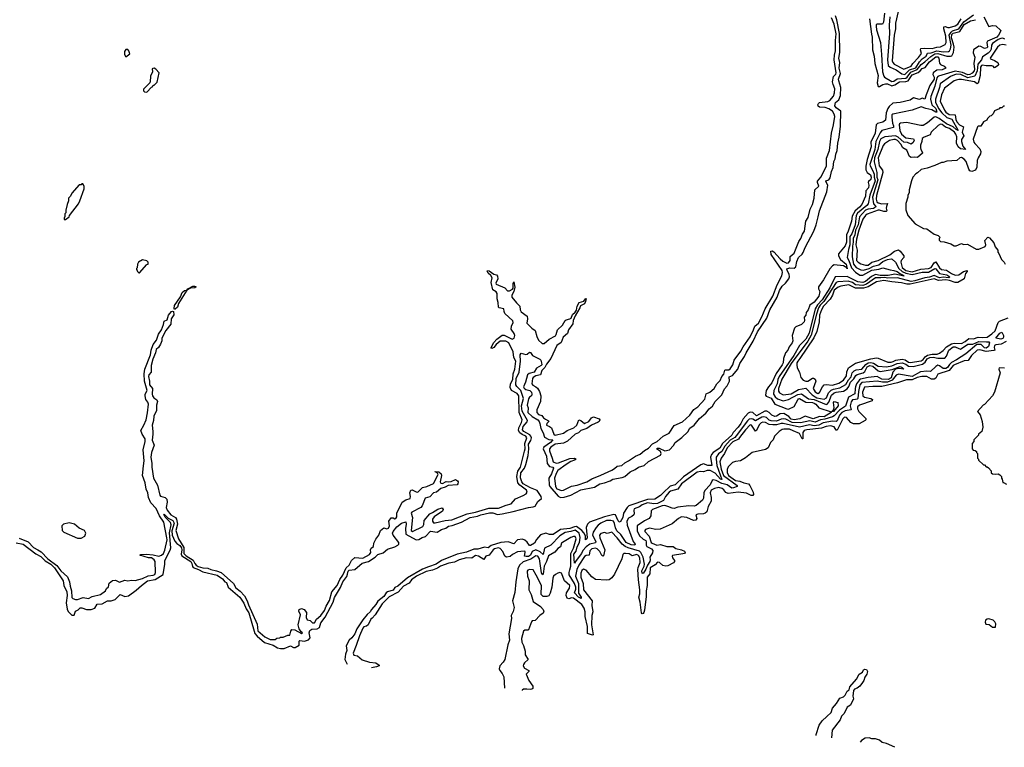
# Model space of a CAD drawing. Extents: x 1933546 to 2138868, y 524910 to 667279.
# Tile 378 of 466: x 2085405 to 2096162, y 547526 to 555474. Entities that reach past the tile are written whole.
import ezdxf

# ---------------------------------------------------------------- set-up
doc = ezdxf.new("R2010")
doc.units = 0

msp = doc.modelspace()

# ---------------------------------------------------------------- linework, layer by layer
at = {"layer": '0CON10XD'}
for points in [[(2086305, 549093), (2086363, 549125), (2086405, 549128), (2086448, 549142), (2086504, 549196), (2086555, 549175), (2086595, 549181), (2086679, 549241), (2086734, 549295), (2086803, 549345), (2086885, 549361), (2086972, 549415), (2086991, 549525), (2086992, 549565), (2087049, 549681), (2087055, 549705), (2087042, 549868), (2087061, 549955), (2087051, 549981), (2086995, 550039), (2086981, 550069), (2086985, 550072), (2087028, 550028), (2087077, 550005), (2087091, 549975), (2087068, 549892), (2087070, 549845), (2087099, 549779), (2087122, 549752), (2087155, 549730), (2087172, 549705), (2087177, 549685), (2087170, 549635), (2087176, 549616), (2087274, 549555), (2087286, 549535), (2087292, 549502), (2087301, 549491), (2087360, 549470), (2087405, 549442), (2087563, 549405), (2087621, 549365), (2087645, 549335), (2087663, 549325), (2087683, 549275), (2087810, 549165), (2087855, 549100), (2087879, 549039), (2087907, 548995), (2087965, 548795), (2087975, 548768), (2087999, 548739), (2088081, 548671), (2088175, 548641), (2088222, 548612), (2088255, 548604), (2088295, 548607), (2088365, 548634), (2088398, 548618), (2088415, 548618), (2088457, 548643), (2088460, 548685), (2088465, 548693), (2088515, 548684), (2088561, 548699), (2088577, 548723), (2088569, 548775), (2088575, 548801), (2088595, 548815), (2088655, 548820), (2088681, 548835), (2088695, 548885), (2088742, 548948), (2088829, 549111), (2088845, 549162), (2088909, 549271), (2088936, 549335), (2088979, 549391), (2088987, 549417), (2088995, 549449), (2089005, 549462), (2089065, 549469), (2089145, 549539), (2089215, 549555), (2089289, 549605), (2089318, 549632), (2089375, 549649), (2089425, 549689), (2089505, 549715), (2089538, 549735), (2089547, 549745), (2089547, 549765), (2089484, 549844), (2089477, 549865), (2089486, 549885), (2089527, 549935), (2089575, 549973), (2089625, 549990), (2089629, 549965), (2089621, 549915), (2089625, 549855), (2089735, 549793), (2089765, 549796), (2089802, 549818), (2089840, 549830), (2089895, 549886), (2089965, 549876), (2090015, 549906), (2090060, 549920), (2090089, 549941), (2090130, 549950), (2090233, 549987), (2090326, 550035), (2090408, 550052), (2090445, 550066), (2090538, 550088), (2090575, 550087), (2090625, 550071), (2090675, 550077), (2090798, 550102), (2090963, 550147), (2091015, 550153), (2091035, 550162), (2091067, 550213), (2091106, 550244), (2091101, 550265), (2091060, 550330), (2090985, 550360), (2090907, 550405), (2090890, 550425), (2090875, 550470), (2090881, 550525), (2090920, 550575), (2090935, 550615), (2090961, 550715), (2090968, 550788), (2090965, 550836), (2090991, 550879), (2090998, 550905), (2090991, 550925), (2090978, 550938), (2090914, 550975), (2090900, 550995), (2090905, 551030), (2090948, 551082), (2090952, 551095), (2090895, 551199), (2090889, 551255), (2090908, 551335), (2090879, 551425), (2090835, 551468), (2090827, 551485), (2090831, 551555), (2090861, 551625), (2090876, 551745), (2090874, 551815), (2090885, 551832), (2090935, 551816), (2090950, 551820), (2090975, 551843), (2090985, 551840), (2091006, 551806), (2091088, 551765), (2091097, 551755), (2091105, 551725), (2091108, 551705), (2091102, 551695), (2091051, 551669), (2091025, 551625), (2090971, 551609), (2090954, 551596), (2090933, 551515), (2090908, 551465), (2090915, 551451), (2090935, 551436), (2090977, 551425), (2090995, 551404), (2091002, 551385), (2090995, 551367), (2090975, 551351), (2090965, 551333), (2090948, 551265), (2090960, 551235), (2090958, 551185), (2091005, 551141), (2091065, 551103), (2091080, 551085), (2091089, 551065), (2091097, 551007), (2091125, 550960), (2091137, 550915), (2091185, 550887), (2091231, 550885), (2091205, 550854), (2091130, 550805), (2091123, 550785), (2091160, 550705), (2091169, 550625), (2091193, 550593), (2091229, 550585), (2091236, 550576), (2091217, 550513), (2091186, 550465), (2091190, 550395), (2091197, 550375), (2091289, 550269), (2091315, 550256), (2091352, 550258), (2091425, 550282), (2091535, 550337), (2091685, 550368), (2091743, 550405), (2091795, 550414), (2091855, 550438), (2091885, 550457), (2091989, 550475), (2092015, 550485), (2092075, 550537), (2092131, 550559), (2092165, 550585), (2092229, 550605), (2092275, 550647), (2092405, 550718), (2092415, 550735), (2092407, 550757), (2092362, 550785), (2092372, 550795), (2092393, 550793), (2092453, 550763), (2092505, 550777), (2092547, 550823), (2092566, 550854), (2092641, 550909), (2092705, 550974), (2092727, 551013), (2092774, 551045), (2092831, 551119), (2092902, 551175), (2092938, 551225), (2092975, 551253), (2093002, 551305), (2093075, 551376), (2093107, 551443), (2093135, 551475), (2093159, 551525), (2093158, 551572), (2093192, 551588), (2093251, 551655), (2093272, 551718), (2093325, 551795), (2093341, 551835), (2093418, 551962), (2093467, 552065), (2093568, 552215), (2093601, 552305), (2093680, 552445), (2093705, 552515), (2093735, 552562), (2093771, 552595), (2093809, 552645), (2093815, 552665), (2093812, 552695), (2093789, 552735), (2093788, 552752), (2093818, 552762), (2093865, 552761), (2093885, 552775), (2093896, 552834), (2093914, 552875), (2093955, 552914), (2093965, 552930), (2093986, 552984), (2094080, 553165), (2094107, 553233), (2094129, 553321), (2094143, 553385), (2094223, 553593), (2094234, 553665), (2094212, 553705), (2094212, 553715), (2094245, 553726), (2094261, 553745), (2094275, 553815), (2094292, 553858), (2094300, 553925), (2094314, 553956), (2094320, 554005), (2094335, 554045), (2094343, 554125), (2094359, 554191), (2094372, 554312), (2094375, 554475), (2094325, 554511), (2094312, 554535), (2094319, 554571), (2094353, 554597), (2094371, 554645), (2094377, 554735), (2094356, 554805), (2094352, 554825), (2094372, 554885), (2094359, 554945), (2094364, 555005), (2094355, 555055), (2094365, 555115), (2094360, 555325), (2094333, 555473), (2094318, 555515)], [(2094854, 555545), (2094842, 555448), (2094833, 555427), (2094775, 555426), (2094763, 555417), (2094761, 555405), (2094766, 555364), (2094810, 555225), (2094822, 555095), (2094832, 554905), (2094845, 554856), (2094855, 554845), (2094935, 554800), (2094955, 554804), (2094991, 554829), (2095085, 554836), (2095102, 554848), (2095140, 554900), (2095211, 554929), (2095255, 554985), (2095295, 555013), (2095358, 555072), (2095405, 555100), (2095435, 555104), (2095536, 555076), (2095575, 555075), (2095590, 555080), (2095609, 555115), (2095613, 555175), (2095609, 555205), (2095585, 555275), (2095589, 555311), (2095605, 555327), (2095675, 555346), (2095725, 555421), (2095793, 555463), (2095846, 555474)], [(2094912, 555505), (2094904, 555416), (2094909, 555325), (2094887, 555035), (2094895, 554974), (2094914, 554954), (2094982, 554925), (2095042, 554882), (2095075, 554877), (2095125, 554925), (2095195, 554949), (2095235, 555015), (2095265, 555045), (2095308, 555075), (2095325, 555108), (2095365, 555112), (2095425, 555135), (2095497, 555123), (2095553, 555127), (2095565, 555134), (2095576, 555155), (2095580, 555195), (2095560, 555305), (2095581, 555339), (2095598, 555352), (2095665, 555376), (2095721, 555449), (2095825, 555527)], [(2095001, 555565), (2094975, 555435), (2094972, 555375), (2094958, 555305), (2094938, 555025), (2094945, 555005), (2094960, 554990), (2095065, 554933), (2095145, 554966), (2095164, 554996), (2095225, 555061), (2095258, 555105), (2095247, 555145), (2095252, 555158), (2095286, 555164), (2095375, 555160), (2095425, 555175), (2095465, 555176), (2095518, 555202), (2095526, 555225), (2095524, 555295), (2095503, 555375), (2095503, 555397), (2095515, 555400), (2095545, 555388), (2095565, 555388), (2095625, 555408), (2095655, 555425), (2095690, 555485)], [(2094690, 555485), (2094710, 555315), (2094719, 555285), (2094722, 555145), (2094741, 555075), (2094749, 554995), (2094784, 554865), (2094774, 554785), (2094785, 554745), (2094800, 554745), (2094834, 554766), (2094866, 554774), (2094885, 554772), (2094935, 554750), (2094968, 554762), (2095017, 554795), (2095085, 554800), (2095112, 554808), (2095155, 554873), (2095221, 554899), (2095244, 554916), (2095265, 554941), (2095297, 554953), (2095344, 555015), (2095415, 555068), (2095435, 555068), (2095447, 555055), (2095455, 554998), (2095464, 554984), (2095505, 554968), (2095524, 554945), (2095482, 554925), (2095425, 554923), (2095386, 554894), (2095382, 554875), (2095395, 554845), (2095395, 554825), (2095348, 554755), (2095307, 554655), (2095295, 554606), (2095265, 554618), (2095236, 554604), (2095171, 554619), (2095135, 554595), (2095025, 554571), (2094945, 554562), (2094905, 554527), (2094891, 554505), (2094873, 554455), (2094864, 554375), (2094835, 554356), (2094778, 554342), (2094764, 554326), (2094752, 554235), (2094705, 554135), (2094706, 554085), (2094665, 553947), (2094649, 553875), (2094649, 553835), (2094664, 553804), (2094701, 553781), (2094708, 553755), (2094703, 553727), (2094678, 553705), (2094674, 553695), (2094681, 553665), (2094677, 553637), (2094649, 553605), (2094646, 553545), (2094606, 553455), (2094580, 553425), (2094533, 553387), (2094501, 553329), (2094492, 553275), (2094457, 553165), (2094438, 553125), (2094437, 553045), (2094425, 553005), (2094350, 552915), (2094351, 552895), (2094373, 552855), (2094435, 552802), (2094446, 552754), (2094442, 552762), (2094405, 552785), (2094305, 552797), (2094285, 552786), (2094255, 552751), (2094187, 552633), (2094134, 552555), (2094133, 552535), (2094146, 552505), (2094135, 552455), (2094085, 552387), (2094038, 552355), (2094018, 552305), (2093998, 552275), (2093994, 552246), (2093977, 552225), (2093980, 552190), (2093975, 552175), (2093945, 552144), (2093885, 552119), (2093869, 552105), (2093846, 552025), (2093852, 551965), (2093846, 551945), (2093811, 551899), (2093797, 551863), (2093772, 551835), (2093751, 551775), (2093745, 551725), (2093735, 551705), (2093670, 551610), (2093623, 551507), (2093586, 551464), (2093562, 551425), (2093555, 551373), (2093562, 551362), (2093615, 551339), (2093655, 551275), (2093788, 551222), (2093805, 551221), (2093865, 551248), (2093905, 551323), (2093915, 551334), (2093925, 551335), (2093995, 551295), (2094065, 551293), (2094085, 551287), (2094104, 551275), (2094135, 551235), (2094272, 551192), (2094271, 551185), (2094195, 551136), (2094145, 551140), (2094075, 551114), (2093985, 551143), (2093927, 551115), (2093865, 551103), (2093835, 551112), (2093808, 551138), (2093755, 551171), (2093715, 551170), (2093675, 551142), (2093655, 551138), (2093623, 551153), (2093593, 551183), (2093568, 551198), (2093545, 551198), (2093455, 551147), (2093415, 551184), (2093385, 551186), (2093365, 551177), (2093310, 551115), (2093285, 551062), (2093255, 551022), (2093199, 550965), (2093185, 550935), (2093085, 550845), (2093056, 550794), (2092982, 550748), (2092962, 550725), (2092951, 550695), (2092967, 550603), (2092925, 550603), (2092875, 550623), (2092845, 550613), (2092659, 550481), (2092565, 550392), (2092512, 550378), (2092435, 550305), (2092405, 550275), (2092345, 550235), (2092263, 550233), (2092060, 550165), (2092041, 550145), (2092003, 550085), (2091995, 550035), (2091965, 549987), (2091955, 549988), (2091945, 550000), (2091916, 550065), (2091895, 550069), (2091796, 550044), (2091632, 549985), (2091608, 549965), (2091593, 549927), (2091606, 549815), (2091602, 549805), (2091585, 549794), (2091588, 549835), (2091570, 549870), (2091546, 549896), (2091487, 549937), (2091465, 549936), (2091415, 549916), (2091315, 549904), (2091235, 549852), (2091195, 549852), (2091155, 549864), (2091095, 549847), (2091051, 549795), (2091031, 549755), (2090985, 549732), (2090975, 549732), (2090948, 549768), (2090925, 549788), (2090899, 549799), (2090845, 549791), (2090805, 549749), (2090741, 549771), (2090661, 549765), (2090555, 549731), (2090525, 549705), (2090485, 549711), (2090410, 549690), (2090365, 549690), (2090285, 549656), (2090186, 549635), (2090014, 549566), (2089955, 549525), (2089872, 549498), (2089805, 549473), (2089641, 549379), (2089535, 549287), (2089505, 549272), (2089485, 549242), (2089425, 549224), (2089408, 549212), (2089382, 549175), (2089319, 549121), (2089295, 549085), (2089247, 549033), (2089235, 549005), (2089203, 548977), (2089153, 548917), (2089088, 548822), (2089065, 548766), (2089035, 548723), (2089005, 548695), (2088972, 548635), (2088980, 548585), (2088963, 548545), (2088959, 548485), (2088984, 548435)], [(2095937, 555507), (2095995, 555398), (2096035, 555410), (2096068, 555408), (2096124, 555355), (2096121, 555345), (2096098, 555305), (2096079, 555285), (2095979, 555241), (2095971, 555225), (2095979, 555175), (2095972, 555165), (2095945, 555160), (2095905, 555182), (2095885, 555185), (2095826, 555144), (2095823, 555113), (2095839, 555065), (2095829, 554995), (2095837, 554935), (2095832, 554915), (2095810, 554890), (2095785, 554874), (2095765, 554871), (2095705, 554899), (2095625, 554911), (2095445, 554859), (2095435, 554855), (2095425, 554838), (2095403, 554747), (2095359, 554635), (2095357, 554605), (2095371, 554545), (2095413, 554505), (2095427, 554463), (2095415, 554464), (2095369, 554489), (2095305, 554503), (2095255, 554524), (2095155, 554486), (2094945, 554443), (2094934, 554436), (2094932, 554408), (2094942, 554345), (2094953, 554315), (2094951, 554295), (2094825, 554264), (2094805, 554237), (2094760, 554145), (2094748, 554055), (2094694, 553894), (2094697, 553877), (2094727, 553825), (2094739, 553785), (2094740, 553755), (2094750, 553715), (2094692, 553558), (2094676, 553464), (2094661, 553445), (2094559, 553361), (2094544, 553335), (2094533, 553235), (2094496, 553135), (2094473, 553105), (2094476, 553016), (2094460, 552965), (2094447, 552875), (2094465, 552843), (2094493, 552763), (2094535, 552717), (2094585, 552683), (2094615, 552683), (2094715, 552738), (2094791, 552749), (2094834, 552764), (2094915, 552740), (2094954, 552735), (2094990, 552725), (2095020, 552700), (2095057, 552685), (2095067, 552673), (2094965, 552694), (2094895, 552679), (2094805, 552681), (2094755, 552689), (2094711, 552669), (2094645, 552613), (2094615, 552603), (2094561, 552611), (2094445, 552670), (2094315, 552664), (2094255, 552545), (2094172, 552415), (2094121, 552359), (2094096, 552315), (2094030, 552050), (2093995, 551985), (2093924, 551916), (2093862, 551805), (2093702, 551575), (2093689, 551545), (2093680, 551495), (2093643, 551425), (2093641, 551385), (2093660, 551355), (2093685, 551331), (2093745, 551310), (2093805, 551324), (2093905, 551381), (2093945, 551387), (2094024, 551334), (2094085, 551324), (2094215, 551270), (2094228, 551275), (2094244, 551296), (2094275, 551374), (2094305, 551399), (2094325, 551405), (2094405, 551417), (2094445, 551442), (2094463, 551467), (2094481, 551515), (2094518, 551552), (2094542, 551588), (2094555, 551598), (2094622, 551618), (2094637, 551633), (2094665, 551682), (2094695, 551696), (2094725, 551688), (2094785, 551640), (2094805, 551633), (2094938, 551652), (2095025, 551685), (2095045, 551675), (2095065, 551655), (2095015, 551664), (2094972, 551658), (2094974, 551655), (2094946, 551624), (2094925, 551563), (2094895, 551543), (2094825, 551549), (2094775, 551576), (2094675, 551566), (2094591, 551549), (2094579, 551541), (2094549, 551495), (2094535, 551465), (2094534, 551445), (2094531, 551389), (2094460, 551350), (2094427, 551253), (2094360, 551210), (2094305, 551148), (2094284, 551136), (2094201, 551109), (2094155, 551105), (2094095, 551077), (2094038, 551092), (2093935, 551070), (2093845, 551076), (2093775, 551111), (2093755, 551115), (2093725, 551111), (2093675, 551089), (2093615, 551092), (2093595, 551101), (2093565, 551128), (2093535, 551137), (2093515, 551133), (2093445, 551092), (2093415, 551111), (2093395, 551115), (2093375, 551109), (2093356, 551094), (2093233, 550927), (2093219, 550911), (2093168, 550882), (2093108, 550815), (2093075, 550756), (2093039, 550731), (2093016, 550694), (2093013, 550675), (2093022, 550605), (2093077, 550453), (2093062, 550455), (2093005, 550520), (2092949, 550549), (2092915, 550550), (2092875, 550536), (2092845, 550540), (2092805, 550533), (2092637, 550405), (2092594, 550346), (2092516, 550325), (2092499, 550315), (2092460, 550265), (2092438, 550222), (2092375, 550191), (2092335, 550187), (2092265, 550195), (2092205, 550175), (2092175, 550153), (2092120, 550130), (2092115, 550115), (2092118, 550075), (2092113, 550065), (2092093, 550047), (2092055, 550031), (2092038, 549995), (2092042, 549952), (2092109, 549775), (2092128, 549745), (2092125, 549735), (2092085, 549737), (2092031, 549765), (2091971, 549851), (2091930, 549890), (2091913, 549925), (2091905, 549972), (2091891, 549995), (2091865, 550005), (2091815, 550002), (2091755, 549976), (2091725, 549952), (2091702, 549928), (2091669, 549875), (2091665, 549845), (2091698, 549775), (2091695, 549759), (2091635, 549747), (2091593, 549715), (2091557, 549675), (2091542, 549645), (2091485, 549568), (2091465, 549538), (2091460, 549635), (2091483, 549667), (2091495, 549715), (2091521, 549765), (2091529, 549819), (2091519, 549865), (2091475, 549898), (2091428, 549882), (2091365, 549871), (2091305, 549835), (2091207, 549735), (2091140, 549700), (2091125, 549634), (2091091, 549661), (2091045, 549683), (2091004, 549666), (2090984, 549625), (2090965, 549612), (2090939, 549609), (2090922, 549615), (2090928, 549655), (2090926, 549665), (2090915, 549669), (2090845, 549662), (2090789, 549631), (2090765, 549611), (2090725, 549605), (2090704, 549615), (2090683, 549665), (2090655, 549699), (2090635, 549705), (2090593, 549695), (2090579, 549685), (2090535, 549626), (2090496, 549614), (2090475, 549579), (2090418, 549615), (2090385, 549622), (2090345, 549592), (2090285, 549595), (2090205, 549574), (2090155, 549550), (2090095, 549539), (2090001, 549505), (2089968, 549482), (2089915, 549460), (2089845, 549446), (2089741, 549395), (2089687, 549355), (2089659, 549321), (2089599, 549285), (2089540, 549220), (2089440, 549170), (2089365, 549093), (2089288, 548972), (2089255, 548938), (2089242, 548925), (2089213, 548865), (2089195, 548851), (2089165, 548841), (2089154, 548826), (2089117, 548745), (2089082, 548638), (2089047, 548555), (2089055, 548533), (2089095, 548525), (2089145, 548482), (2089225, 548455), (2089295, 548450), (2089331, 548425), (2089332, 548415), (2089305, 548404), (2089247, 548395)], [(2092055, 550655), (2092134, 550705), (2092185, 550728), (2092231, 550769), (2092275, 550794), (2092319, 550841), (2092369, 550865), (2092435, 550925), (2092501, 550959), (2092555, 551040), (2092645, 551080), (2092728, 551155), (2092770, 551215), (2092814, 551246), (2092891, 551329), (2092904, 551386), (2092945, 551405), (2092991, 551445), (2093023, 551495), (2093057, 551533), (2093077, 551575), (2093098, 551602), (2093109, 551645), (2093115, 551650), (2093151, 551649), (2093168, 551662), (2093198, 551705), (2093210, 551755), (2093285, 551853), (2093309, 551901), (2093385, 552009), (2093424, 552085), (2093438, 552125), (2093475, 552161), (2093515, 552227), (2093551, 552315), (2093634, 552455), (2093681, 552579), (2093733, 552677), (2093739, 552711), (2093734, 552735), (2093615, 552911), (2093612, 552945), (2093625, 552949), (2093645, 552937), (2093712, 552862), (2093744, 552835), (2093785, 552816), (2093805, 552817), (2093821, 552845), (2093824, 552886), (2093866, 552925), (2093919, 553051), (2093941, 553085), (2093957, 553133), (2093980, 553165), (2093995, 553275), (2094019, 553315), (2094041, 553405), (2094065, 553455), (2094085, 553525), (2094091, 553615), (2094136, 553655), (2094120, 553695), (2094121, 553709), (2094157, 553755), (2094221, 553875), (2094219, 553961), (2094254, 554045), (2094275, 554235), (2094297, 554325), (2094312, 554415), (2094305, 554441), (2094285, 554475), (2094245, 554502), (2094205, 554514), (2094145, 554519), (2094130, 554530), (2094124, 554545), (2094131, 554559), (2094145, 554568), (2094235, 554581), (2094255, 554591), (2094295, 554640), (2094306, 554674), (2094309, 554719), (2094291, 554765), (2094287, 554795), (2094296, 554855), (2094320, 554880), (2094325, 554895), (2094305, 555035), (2094306, 555085), (2094319, 555135), (2094318, 555248), (2094325, 555318), (2094303, 555425), (2094273, 555493)], [(2096169, 555261), (2096145, 555272), (2096125, 555269), (2096095, 555257), (2096033, 555215), (2096023, 555195), (2096018, 555152), (2096009, 555131), (2095985, 555108), (2095923, 555067), (2095913, 555035), (2095873, 554987), (2095867, 554915), (2095841, 554859), (2095765, 554839), (2095688, 554875), (2095635, 554878), (2095575, 554852), (2095460, 554775), (2095453, 554735), (2095409, 554605), (2095412, 554572), (2095445, 554505), (2095481, 554455), (2095535, 554407), (2095588, 554388), (2095657, 554265), (2095635, 554276), (2095605, 554305), (2095530, 554335), (2095450, 554395), (2095415, 554414), (2095395, 554409), (2095322, 554348), (2095275, 554320), (2095250, 554320), (2095095, 554350), (2095027, 554343), (2095016, 554335), (2095015, 554325), (2095022, 554265), (2095038, 554225), (2095085, 554184), (2095172, 554172), (2095177, 554157), (2095165, 554132), (2095145, 554114), (2095103, 554133), (2095065, 554138), (2095002, 554192), (2094975, 554206), (2094856, 554194), (2094815, 554171), (2094797, 554145), (2094782, 554055), (2094745, 553965), (2094740, 553920), (2094771, 553805), (2094770, 553755), (2094780, 553725), (2094722, 553535), (2094733, 553463), (2094758, 553435), (2094755, 553425), (2094735, 553411), (2094675, 553404), (2094645, 553393), (2094581, 553319), (2094565, 553235), (2094535, 553175), (2094529, 553125), (2094510, 553085), (2094512, 553045), (2094502, 553002), (2094500, 552885), (2094515, 552804), (2094545, 552769), (2094595, 552743), (2094625, 552739), (2094685, 552756), (2094735, 552781), (2094793, 552795), (2094835, 552831), (2094885, 552856), (2094925, 552862), (2094938, 552858), (2094975, 552825), (2095009, 552755), (2095045, 552725), (2095085, 552704), (2095155, 552689), (2095265, 552715), (2095335, 552716), (2095405, 552755), (2095415, 552752), (2095455, 552702), (2095535, 552688), (2095569, 552665), (2095555, 552655), (2095495, 552661), (2095455, 552655), (2095395, 552679), (2095345, 552660), (2095295, 552654), (2095185, 552621), (2095145, 552616), (2094996, 552654), (2094891, 552651), (2094855, 552659), (2094815, 552653), (2094755, 552655), (2094656, 552584), (2094615, 552570), (2094535, 552579), (2094502, 552602), (2094455, 552619), (2094345, 552610), (2094325, 552602), (2094191, 552395), (2094152, 552355), (2094134, 552325), (2094111, 552259), (2094053, 552027), (2094015, 551961), (2093835, 551719), (2093733, 551547), (2093697, 551445), (2093696, 551416), (2093705, 551399), (2093745, 551378), (2093835, 551389), (2093914, 551436), (2093995, 551449), (2094063, 551375), (2094095, 551355), (2094115, 551345), (2094195, 551330), (2094221, 551345), (2094242, 551398), (2094272, 551428), (2094295, 551439), (2094365, 551454), (2094430, 551490), (2094459, 551541), (2094488, 551572), (2094500, 551615), (2094521, 551639), (2094545, 551648), (2094605, 551656), (2094651, 551709), (2094675, 551725), (2094705, 551729), (2094732, 551722), (2094785, 551689), (2094875, 551683), (2094935, 551692), (2094991, 551719), (2095045, 551726), (2095085, 551710), (2095115, 551689), (2095165, 551685), (2095269, 551711), (2095296, 551734), (2095321, 551769), (2095347, 551783), (2095385, 551787), (2095435, 551777), (2095513, 551777), (2095531, 551799), (2095555, 551865), (2095605, 551902), (2095625, 551902), (2095665, 551881), (2095685, 551877), (2095765, 551929), (2095820, 551930), (2095885, 551959), (2095967, 551957), (2095994, 551954), (2095999, 551945), (2095988, 551905), (2095965, 551885), (2095945, 551890), (2095908, 551928), (2095863, 551925), (2095742, 551825), (2095641, 551759), (2095585, 551730), (2095562, 551708), (2095542, 551675), (2095525, 551664), (2095495, 551665), (2095455, 551694), (2095435, 551700), (2095413, 551687), (2095357, 551633), (2095315, 551635), (2095245, 551626), (2095155, 551575), (2095005, 551601), (2094980, 551590), (2094938, 551535), (2094885, 551515), (2094833, 551513), (2094775, 551526), (2094605, 551510), (2094583, 551485), (2094568, 551412), (2094563, 551337), (2094555, 551329), (2094535, 551327), (2094505, 551320), (2094489, 551301), (2094478, 551255), (2094489, 551211), (2094425, 551202), (2094389, 551185), (2094361, 551155), (2094335, 551091), (2094326, 551084), (2094285, 551089), (2094185, 551072), (2094135, 551045), (2094085, 551039), (2094035, 551049), (2093925, 551023), (2093745, 551065), (2093725, 551065), (2093675, 551048), (2093635, 551047), (2093594, 551054), (2093555, 551074), (2093525, 551078), (2093505, 551069), (2093485, 551048), (2093455, 550985), (2093445, 550980), (2093399, 551045), (2093385, 551048), (2093335, 550995), (2093271, 550911), (2093258, 550892), (2093195, 550864), (2093135, 550799), (2093105, 550734), (2093068, 550685), (2093054, 550645), (2093069, 550565), (2093094, 550494), (2093243, 550385), (2093244, 550375), (2093205, 550359), (2093185, 550358), (2093134, 550394), (2093075, 550407), (2093015, 550439), (2092982, 550448), (2092971, 550439), (2092950, 550395), (2092890, 550330), (2092881, 550305), (2092875, 550249), (2092865, 550226), (2092795, 550166), (2092775, 550159), (2092715, 550164), (2092595, 550151), (2092555, 550134), (2092535, 550137), (2092487, 550157), (2092455, 550166), (2092425, 550165), (2092320, 550125), (2092305, 550110), (2092302, 550055), (2092282, 550025), (2092231, 549999), (2092151, 549945), (2092152, 549892), (2092176, 549836), (2092218, 549798), (2092246, 549785), (2092251, 549771), (2092248, 549735), (2092255, 549720), (2092308, 549695), (2092322, 549675), (2092318, 549652), (2092289, 549605), (2092295, 549575), (2092290, 549555), (2092263, 549517), (2092245, 549471), (2092215, 549425), (2092205, 549428), (2092204, 549455), (2092228, 549505), (2092231, 549525), (2092218, 549605), (2092193, 549653), (2092175, 549668), (2092054, 549704), (2092021, 549721), (2091987, 549747), (2091934, 549814), (2091875, 549876), (2091825, 549861), (2091795, 549872), (2091755, 549863), (2091741, 549845), (2091744, 549816), (2091798, 549685), (2091785, 549616), (2091775, 549614), (2091765, 549622), (2091745, 549665), (2091715, 549695), (2091695, 549700), (2091655, 549695), (2091635, 549674), (2091626, 549625), (2091595, 549620), (2091575, 549609), (2091515, 549516), (2091493, 549467), (2091477, 549395), (2091509, 549315), (2091509, 549209), (2091538, 549165), (2091538, 549152), (2091509, 549165), (2091467, 549215), (2091481, 549255), (2091482, 549275), (2091466, 549315), (2091410, 549410), (2091407, 549435), (2091416, 549464), (2091426, 549505), (2091428, 549642), (2091455, 549700), (2091485, 549805), (2091475, 549828), (2091455, 549830), (2091425, 549819), (2091334, 549765), (2091325, 549755), (2091313, 549717), (2091285, 549698), (2091253, 549657), (2091183, 549617), (2091161, 549555), (2091134, 549505), (2091124, 549416), (2091119, 549411), (2091105, 549431), (2091085, 549585), (2091065, 549614), (2091045, 549616), (2090988, 549582), (2090907, 549553), (2090865, 549515), (2090847, 549475), (2090825, 549335), (2090813, 549217), (2090789, 549125), (2090806, 549055), (2090795, 549011), (2090774, 548965), (2090777, 548935), (2090750, 548765), (2090755, 548695), (2090738, 548645), (2090705, 548485), (2090689, 548455), (2090651, 548415), (2090642, 548385), (2090649, 548365), (2090675, 548332), (2090693, 548295), (2090702, 548174)], [(2096184, 555195), (2096145, 555203), (2096115, 555195), (2096087, 555175), (2096008, 555055), (2096010, 555045), (2096055, 555028), (2096090, 555005), (2096100, 554985), (2096094, 554975), (2096055, 554950), (2096040, 554965), (2096025, 554970), (2095965, 554971), (2095925, 554979), (2095912, 554975), (2095901, 554955), (2095900, 554865), (2095875, 554779), (2095865, 554775), (2095835, 554794), (2095695, 554820), (2095665, 554821), (2095635, 554814), (2095615, 554805), (2095508, 554725), (2095478, 554655), (2095463, 554585), (2095509, 554485), (2095525, 554465), (2095560, 554440), (2095626, 554436), (2095634, 554384), (2095645, 554359), (2095674, 554325), (2095715, 554305), (2095703, 554245), (2095722, 554205), (2095696, 554165), (2095694, 554145), (2095711, 554091), (2095739, 554055), (2095685, 554063), (2095658, 554085), (2095640, 554125), (2095642, 554195), (2095632, 554225), (2095618, 554245), (2095565, 554285), (2095521, 554301), (2095485, 554329), (2095465, 554333), (2095440, 554320), (2095365, 554245), (2095354, 554215), (2095335, 554209), (2095285, 554191), (2095265, 554175), (2095262, 554145), (2095246, 554105), (2095245, 554075), (2095249, 554055), (2095269, 554025), (2095268, 554015), (2095215, 553969), (2095185, 553973), (2095145, 553970), (2095125, 553980), (2095098, 554048), (2095054, 554075), (2095031, 554115), (2094995, 554153), (2094975, 554165), (2094955, 554167), (2094908, 554155), (2094855, 554119), (2094839, 554101), (2094786, 553965), (2094796, 553876), (2094830, 553830), (2094834, 553805), (2094765, 553555), (2094762, 553515), (2094770, 553485), (2094785, 553473), (2094825, 553461), (2094888, 553468), (2094875, 553432), (2094870, 553415), (2094878, 553385), (2094872, 553378), (2094845, 553378), (2094800, 553395), (2094783, 553395), (2094665, 553351), (2094645, 553335), (2094617, 553295), (2094572, 553175), (2094547, 553075), (2094542, 553015), (2094553, 552955), (2094549, 552845), (2094565, 552827), (2094595, 552809), (2094645, 552792), (2094675, 552792), (2094716, 552824), (2094785, 552843), (2094910, 552905), (2094963, 552947), (2095005, 552959), (2095025, 552947), (2095066, 552895), (2095065, 552875), (2095034, 552845), (2095032, 552825), (2095045, 552768), (2095085, 552733)], [(2086565, 555070), (2086607, 555103), (2086598, 555135), (2086585, 555150), (2086565, 555150), (2086550, 555125), (2086550, 555095), (2086565, 555070)], [(2086795, 554682), (2086844, 554736), (2086860, 554745), (2086865, 554760), (2086875, 554760), (2086907, 554793), (2086930, 554895), (2086892, 554935), (2086875, 554943), (2086858, 554942), (2086853, 554937), (2086857, 554905), (2086834, 554856), (2086832, 554795), (2086828, 554785), (2086758, 554715), (2086758, 554698), (2086770, 554685), (2086795, 554682)], [(2096165, 554530), (2096155, 554530), (2096135, 554510), (2096115, 554510), (2096105, 554500), (2096055, 554480), (2096040, 554445), (2096020, 554425), (2096005, 554420), (2095980, 554395), (2095970, 554375), (2095935, 554360), (2095905, 554310), (2095875, 554310), (2095870, 554305), (2095822, 554168), (2095830, 554135), (2095841, 554121), (2095895, 554065), (2095907, 554035), (2095901, 554009), (2095875, 553965), (2095865, 553935), (2095861, 553865), (2095849, 553831), (2095807, 553817), (2095785, 553825), (2095773, 553843), (2095745, 553925), (2095725, 553952), (2095695, 553968), (2095678, 553965), (2095645, 553937), (2095535, 553927), (2095496, 553914), (2095475, 553913), (2095405, 553880), (2095319, 553851), (2095255, 553838), (2095215, 553802), (2095195, 553792), (2095162, 553755), (2095148, 553715), (2095122, 553615), (2095122, 553585), (2095108, 553555), (2095108, 553535), (2095088, 553465), (2095088, 553398), (2095110, 553335), (2095190, 553245), (2095280, 553195), (2095315, 553188), (2095395, 553132), (2095440, 553115), (2095460, 553095), (2095450, 553085), (2095450, 553065), (2095465, 553050), (2095505, 553048), (2095577, 553027), (2095614, 553004), (2095637, 553003), (2095695, 553028), (2095715, 553020), (2095762, 553022), (2095855, 552968), (2095885, 552968), (2095954, 552996), (2095961, 553015), (2095948, 553062), (2095983, 553097), (2096002, 553092), (2096047, 553037), (2096063, 552993), (2096090, 552955), (2096090, 552935), (2096102, 552922), (2096130, 552855), (2096160, 552825), (2096170, 552805)], [(2085905, 553290), (2085945, 553320), (2085950, 553335), (2086046, 553464), (2086062, 553495), (2086108, 553625), (2086110, 553655), (2086095, 553680), (2086085, 553680), (2086075, 553670), (2086055, 553670), (2085975, 553580), (2085960, 553545), (2085940, 553525), (2085940, 553495), (2085923, 553457), (2085910, 553395), (2085910, 553365), (2085900, 553355), (2085900, 553325), (2085890, 553305), (2085892, 553292), (2085905, 553290)], [(2086715, 552710), (2086795, 552800), (2086808, 552802), (2086810, 552825), (2086795, 552840), (2086745, 552852), (2086702, 552825), (2086692, 552805), (2086690, 552765), (2086680, 552755), (2086680, 552745), (2086690, 552735), (2086692, 552722), (2086705, 552710), (2086715, 552710)], [(2095085, 552733), (2095155, 552720), (2095252, 552748), (2095335, 552755), (2095365, 552767), (2095395, 552818), (2095415, 552829), (2095455, 552765), (2095475, 552745), (2095529, 552739), (2095585, 552700), (2095625, 552683), (2095665, 552688), (2095715, 552725), (2095755, 552735), (2095756, 552725), (2095739, 552701), (2095725, 552645), (2095655, 552604), (2095624, 552604), (2095565, 552625), (2095525, 552633), (2095445, 552624), (2095395, 552642), (2095135, 552585), (2095097, 552587), (2095039, 552601), (2094935, 552610), (2094845, 552626), (2094765, 552610), (2094675, 552555), (2094625, 552541), (2094535, 552543), (2094465, 552578), (2094375, 552565), (2094346, 552554), (2094305, 552519), (2094286, 552464), (2094259, 552421), (2094188, 552345), (2094164, 552305), (2094142, 552245), (2094138, 552172), (2094113, 552067), (2094081, 551999), (2093930, 551775), (2093905, 551745), (2093895, 551725), (2093894, 551704), (2093901, 551671), (2093923, 551625), (2093941, 551565), (2093965, 551535), (2093995, 551524), (2094015, 551527), (2094065, 551559), (2094078, 551558), (2094095, 551546), (2094103, 551525), (2094073, 551445), (2094095, 551409), (2094125, 551390), (2094145, 551403), (2094175, 551465), (2094196, 551485), (2094215, 551491), (2094285, 551483), (2094355, 551505), (2094405, 551535), (2094439, 551585), (2094443, 551627), (2094459, 551671), (2094535, 551722), (2094705, 551770), (2094765, 551779), (2094785, 551776), (2094891, 551735), (2094925, 551733), (2094948, 551742), (2094976, 551754), (2095045, 551765), (2095078, 551758), (2095115, 551733), (2095135, 551728), (2095255, 551749), (2095275, 551762), (2095298, 551792), (2095322, 551808), (2095375, 551821), (2095428, 551822), (2095455, 551832), (2095495, 551861), (2095530, 551900), (2095586, 551934), (2095615, 551940), (2095695, 551938), (2095735, 551958), (2095775, 551993), (2095825, 551987), (2095875, 552008), (2095921, 552001), (2095975, 552008), (2096027, 552043), (2096061, 552075), (2096096, 552165), (2096109, 552181), (2096205, 552219)], [(2085605, 549682), (2085640, 549660), (2085714, 549585), (2085811, 549511), (2085853, 549455), (2085929, 549389), (2085949, 549335), (2085955, 549285), (2085972, 549235), (2085975, 549164), (2085985, 549150), (2086015, 549139), (2086035, 549139), (2086098, 549162), (2086155, 549153), (2086195, 549173), (2086288, 549195), (2086342, 549235), (2086355, 549260), (2086375, 549280), (2086381, 549319), (2086420, 549350), (2086452, 549352), (2086495, 549330), (2086555, 549353), (2086585, 549343), (2086625, 549351), (2086665, 549349), (2086745, 549371), (2086810, 549400), (2086865, 549407), (2086880, 549415), (2086890, 549435), (2086886, 549555), (2086875, 549574), (2086845, 549595), (2086814, 549595), (2086719, 549625), (2086727, 549633), (2086785, 549637), (2086865, 549629), (2086925, 549614), (2086955, 549624), (2086975, 549643), (2086992, 549678), (2087015, 549792), (2087014, 549815), (2086979, 549985), (2086934, 550054), (2086896, 550135), (2086838, 550195), (2086814, 550255), (2086805, 550305), (2086788, 550345), (2086776, 550415), (2086748, 550495), (2086759, 550601), (2086765, 550655), (2086754, 550775), (2086776, 550865), (2086777, 550895), (2086743, 550945), (2086730, 550985), (2086763, 551045), (2086785, 551105), (2086801, 551179), (2086811, 551275), (2086804, 551295), (2086784, 551324), (2086775, 551365), (2086777, 551383), (2086798, 551425), (2086769, 551525), (2086766, 551605), (2086772, 551655), (2086834, 551815), (2086840, 551865), (2086862, 551925), (2086900, 551975), (2086922, 552038), (2086954, 552085), (2086975, 552146), (2086985, 552181), (2087015, 552196), (2087032, 552248), (2087065, 552287), (2087075, 552291), (2087085, 552288), (2087088, 552252), (2087059, 552205), (2087055, 552150), (2087002, 552078), (2086958, 551995), (2086958, 551965), (2086945, 551929), (2086923, 551895), (2086895, 551870), (2086889, 551835), (2086859, 551765), (2086843, 551695), (2086842, 551625), (2086817, 551595), (2086813, 551577), (2086823, 551525), (2086824, 551485), (2086857, 551447), (2086851, 551385), (2086855, 551365), (2086869, 551345), (2086905, 551320), (2086910, 551305), (2086900, 551265), (2086898, 551205), (2086871, 551145), (2086867, 551095), (2086852, 551045), (2086860, 550975), (2086858, 550945), (2086853, 550883), (2086876, 550825), (2086846, 550745), (2086838, 550695), (2086849, 550625), (2086847, 550585), (2086868, 550465), (2086909, 550389), (2086935, 550281), (2086945, 550271), (2086995, 550255), (2087013, 550235), (2087016, 550204), (2087006, 550145), (2087017, 550115), (2087056, 550065), (2087106, 550036), (2087119, 550019), (2087129, 549965), (2087111, 549895), (2087140, 549805), (2087198, 549708), (2087200, 549645), (2087225, 549617), (2087300, 549570), (2087319, 549535), (2087334, 549515), (2087355, 549503), (2087405, 549488), (2087462, 549482), (2087495, 549467), (2087555, 549455), (2087605, 549434), (2087742, 549315), (2087765, 549269), (2087813, 549233), (2087860, 549180), (2087891, 549125), (2087905, 549082), (2088001, 548871), (2088005, 548799), (2088085, 548733), (2088142, 548705), (2088196, 548704), (2088213, 548717), (2088247, 548723), (2088255, 548730), (2088285, 548730), (2088335, 548750), (2088358, 548752), (2088366, 548794), (2088378, 548812), (2088410, 548810), (2088485, 548771), (2088496, 548775), (2088479, 548789), (2088460, 548820), (2088447, 548865), (2088473, 548975), (2088455, 549015), (2088457, 549033), (2088485, 549044), (2088512, 549032), (2088537, 548997), (2088535, 548945), (2088545, 548920), (2088580, 548910), (2088605, 548885), (2088626, 548885), (2088648, 548925), (2088696, 548965), (2088735, 549019), (2088752, 549068), (2088789, 549131), (2088817, 549223), (2088875, 549294), (2088901, 549359), (2088935, 549405), (2088972, 549488), (2089005, 549515), (2089030, 549565), (2089065, 549600), (2089155, 549594), (2089226, 549634), (2089241, 549655), (2089238, 549685), (2089245, 549700), (2089271, 549719), (2089274, 549755), (2089295, 549798), (2089328, 549842), (2089347, 549895), (2089385, 549923), (2089415, 549912), (2089435, 549920), (2089447, 549945), (2089437, 549995), (2089465, 550032), (2089484, 550034), (2089505, 550022), (2089515, 550026), (2089524, 550045), (2089525, 550085), (2089585, 550205), (2089622, 550228), (2089671, 550245), (2089676, 550265), (2089667, 550305), (2089678, 550335), (2089693, 550337), (2089735, 550316), (2089755, 550315), (2089805, 550363), (2089855, 550376), (2089925, 550407), (2089978, 550505), (2089970, 550520), (2089943, 550535), (2089945, 550540), (2089985, 550536), (2090010, 550515), (2090014, 550495), (2090000, 550425), (2090005, 550412), (2090025, 550407), (2090065, 550428), (2090095, 550426), (2090120, 550430), (2090165, 550450), (2090187, 550437), (2090194, 550425), (2090193, 550405), (2090186, 550394), (2090085, 550386), (2090055, 550366), (2090005, 550352), (2089957, 550313), (2089926, 550305), (2089885, 550264), (2089835, 550247), (2089801, 550165), (2089786, 550144), (2089691, 550095), (2089683, 550085), (2089695, 550035), (2089683, 549895), (2089698, 549885), (2089811, 549939), (2089820, 549960), (2089823, 550005), (2089885, 550078), (2089915, 550091), (2089972, 550128), (2090022, 550142), (2090032, 550125), (2090023, 550105), (2089935, 550042), (2089915, 550018), (2089914, 549995), (2089925, 549980), (2089945, 549977), (2090055, 550005), (2090125, 550010), (2090295, 550078), (2090385, 550096), (2090532, 550138), (2090635, 550137), (2090719, 550171), (2090776, 550184), (2090821, 550239), (2090905, 550275), (2090938, 550295), (2090949, 550315), (2090941, 550335), (2090870, 550390), (2090849, 550415), (2090838, 550485), (2090849, 550541), (2090875, 550585), (2090920, 550760), (2090929, 550785), (2090924, 550845), (2090946, 550905), (2090934, 550925), (2090893, 550943), (2090870, 550960), (2090856, 550986), (2090858, 551015), (2090888, 551075), (2090895, 551105), (2090861, 551185), (2090857, 551365), (2090841, 551391), (2090778, 551425), (2090762, 551455), (2090768, 551495), (2090791, 551545), (2090796, 551604), (2090815, 551655), (2090824, 551745), (2090805, 551785), (2090795, 551845), (2090750, 551945), (2090715, 551963), (2090655, 551964), (2090612, 551928), (2090585, 551894), (2090565, 551882), (2090556, 551886), (2090555, 551895), (2090585, 551949), (2090618, 551985), (2090675, 552028), (2090698, 552028), (2090785, 551985), (2090809, 551995), (2090815, 552025), (2090809, 552045), (2090776, 552095), (2090780, 552125), (2090797, 552165), (2090793, 552185), (2090705, 552265), (2090697, 552285), (2090695, 552317), (2090645, 552326), (2090635, 552335), (2090632, 552385), (2090622, 552425), (2090623, 552485), (2090611, 552501), (2090575, 552525), (2090555, 552605), (2090567, 552655), (2090551, 552681), (2090524, 552705), (2090513, 552727), (2090517, 552733), (2090535, 552731), (2090585, 552696), (2090615, 552686), (2090625, 552672), (2090628, 552645), (2090606, 552595), (2090609, 552585), (2090705, 552545), (2090735, 552512), (2090755, 552512), (2090790, 552530), (2090797, 552543), (2090796, 552564), (2090796, 552594), (2090805, 552609), (2090816, 552554), (2090805, 552505), (2090781, 552465), (2090783, 552445), (2090832, 552382), (2090870, 552345), (2090874, 552304), (2090884, 552284), (2090948, 552235), (2090954, 552205), (2090945, 552160), (2090999, 552105), (2091038, 552078), (2091055, 552015), (2091073, 551975), (2091115, 551938), (2091135, 551938), (2091190, 551985), (2091258, 552022), (2091267, 552035), (2091279, 552085), (2091334, 552136), (2091363, 552187), (2091375, 552197), (2091415, 552205), (2091431, 552215), (2091445, 552254), (2091472, 552278), (2091487, 552303), (2091496, 552345), (2091517, 552385), (2091570, 552400), (2091585, 552425), (2091595, 552427), (2091586, 552395), (2091575, 552372), (2091531, 552349), (2091523, 552325), (2091472, 552238), (2091453, 552187), (2091448, 552152), (2091402, 552088), (2091389, 552045), (2091343, 552005), (2091322, 551948), (2091275, 551915), (2091208, 551775), (2091159, 551711), (2091141, 551675), (2091109, 551641), (2091096, 551595), (2091045, 551583), (2091014, 551566), (2091008, 551555), (2091000, 551495), (2091011, 551481), (2091045, 551465), (2091061, 551451), (2091084, 551414), (2091098, 551365), (2091095, 551305), (2091055, 551214), (2091055, 551185), (2091075, 551163), (2091111, 551151), (2091128, 551125), (2091151, 551111), (2091184, 551094), (2091185, 551085), (2091165, 551063), (2091159, 551045), (2091195, 551031), (2091215, 551016), (2091239, 550945), (2091255, 550934), (2091345, 550956), (2091385, 550985), (2091460, 551015), (2091491, 551045), (2091515, 551104), (2091536, 551096), (2091575, 551065), (2091624, 551085), (2091654, 551126), (2091674, 551136), (2091735, 551115), (2091742, 551105), (2091736, 551085), (2091725, 551077), (2091651, 551045), (2091603, 551007), (2091537, 550985), (2091509, 550961), (2091473, 550945), (2091391, 550869), (2091345, 550850), (2091255, 550836), (2091209, 550805), (2091194, 550785), (2091192, 550765), (2091221, 550685), (2091233, 550643), (2091265, 550631), (2091291, 550635), (2091415, 550681), (2091465, 550685), (2091483, 550675), (2091468, 550662), (2091425, 550647), (2091375, 550616), (2091285, 550550), (2091265, 550517), (2091247, 550465), (2091258, 550375), (2091275, 550349), (2091325, 550333), (2091345, 550336), (2091435, 550379), (2091495, 550388), (2091602, 550425), (2091655, 550460), (2091755, 550499), (2091873, 550555), (2091905, 550572), (2091933, 550597), (2091985, 550605), (2092015, 550635), (2092055, 550655)], [(2087095, 552310), (2087091, 552321), (2087096, 552354), (2087162, 552448), (2087179, 552495), (2087205, 552515), (2087230, 552520), (2087242, 552535), (2087295, 552562), (2087315, 552564), (2087332, 552555), (2087318, 552545), (2087270, 552540), (2087230, 552520), (2087140, 552375), (2087128, 552335), (2087105, 552311), (2087095, 552310)], [(2096125, 551986), (2096068, 551995), (2096115, 552049), (2096135, 552060), (2096155, 552025), (2096154, 552005), (2096145, 551991), (2096125, 551986)], [(2096181, 551959), (2096129, 551931), (2096068, 551922), (2096054, 551915), (2096050, 551895), (2096060, 551865), (2096049, 551861), (2095965, 551849), (2095895, 551869), (2095865, 551863), (2095804, 551805), (2095769, 551751), (2095725, 551749), (2095619, 551705), (2095604, 551695), (2095559, 551641), (2095435, 551603), (2095413, 551557), (2095395, 551546), (2095367, 551547), (2095315, 551577), (2095262, 551578), (2095211, 551565), (2095155, 551541), (2095095, 551540), (2094995, 551506), (2094825, 551467), (2094727, 551467), (2094635, 551459), (2094613, 551405), (2094615, 551365), (2094635, 551350), (2094705, 551338), (2094724, 551325), (2094718, 551312), (2094581, 551265), (2094559, 551245), (2094558, 551225), (2094573, 551195), (2094648, 551118), (2094651, 551105), (2094644, 551095), (2094575, 551061), (2094515, 551058), (2094485, 551073), (2094439, 551129), (2094415, 551132), (2094399, 551115), (2094335, 550992), (2094325, 550992), (2094305, 551027), (2094265, 551038), (2094215, 551030), (2094165, 551012), (2094004, 550995), (2093975, 550985), (2093960, 550965), (2093963, 550897), (2093955, 550897), (2093945, 550909), (2093924, 550955), (2093855, 550983), (2093815, 551001), (2093755, 551003), (2093735, 550997), (2093704, 550976), (2093651, 550925), (2093637, 550885), (2093609, 550855), (2093583, 550797), (2093555, 550781), (2093409, 550745), (2093335, 550688), (2093280, 550655), (2093225, 550649), (2093192, 550638), (2093145, 550590), (2093135, 550562), (2093133, 550527), (2093148, 550495), (2093225, 550441), (2093274, 550434), (2093315, 550415), (2093366, 550406), (2093383, 550385), (2093419, 550315), (2093423, 550287), (2093415, 550276), (2093395, 550276), (2093345, 550301), (2093255, 550312), (2093145, 550298), (2093121, 550311), (2093099, 550339), (2093079, 550355), (2093045, 550365), (2092995, 550354), (2092961, 550335), (2092949, 550305), (2092958, 550255), (2092958, 550215), (2092927, 550155), (2092912, 550098), (2092895, 550082), (2092875, 550075), (2092815, 550073), (2092792, 550065), (2092803, 550025), (2092793, 550007), (2092765, 550005), (2092695, 550036), (2092635, 550042), (2092604, 550026), (2092535, 549968), (2092401, 549909), (2092355, 549904), (2092285, 549919), (2092243, 549905), (2092235, 549895), (2092236, 549885), (2092284, 549834), (2092303, 549765), (2092315, 549755), (2092365, 549736), (2092405, 549740), (2092475, 549721), (2092545, 549718), (2092575, 549697), (2092635, 549684), (2092667, 549667), (2092675, 549655), (2092669, 549645), (2092651, 549639), (2092538, 549622), (2092533, 549615), (2092536, 549595), (2092558, 549565), (2092558, 549555), (2092548, 549542), (2092485, 549508), (2092465, 549505), (2092433, 549513), (2092395, 549545), (2092375, 549547), (2092349, 549521), (2092294, 549485), (2092289, 549421), (2092260, 549385), (2092261, 549295), (2092248, 549235), (2092248, 549175), (2092233, 549025), (2092225, 548998), (2092215, 548987), (2092205, 548985), (2092200, 548995), (2092183, 549113), (2092169, 549165), (2092179, 549201), (2092180, 549245), (2092165, 549355), (2092159, 549469), (2092161, 549489), (2092184, 549545), (2092179, 549595), (2092165, 549623), (2092145, 549631), (2092095, 549618), (2092065, 549641), (2092025, 549645), (2092005, 549643), (2091995, 549632), (2091983, 549585), (2091905, 549418), (2091875, 549378), (2091845, 549357), (2091815, 549351), (2091695, 549359), (2091655, 549389), (2091595, 549460), (2091565, 549473), (2091545, 549459), (2091535, 549430), (2091535, 549385), (2091560, 549315), (2091565, 549248), (2091661, 549125), (2091655, 549075), (2091666, 549005), (2091655, 548965), (2091653, 548865), (2091672, 548755), (2091665, 548751), (2091609, 548769), (2091607, 548845), (2091584, 548954), (2091583, 549005), (2091571, 549045), (2091548, 549085), (2091455, 549156), (2091435, 549158), (2091405, 549147), (2091385, 549156), (2091376, 549185), (2091378, 549215), (2091412, 549265), (2091415, 549293), (2091358, 549345), (2091325, 549429), (2091305, 549434), (2091283, 549427), (2091258, 549415), (2091236, 549394), (2091229, 549375), (2091219, 549275), (2091201, 549209), (2091185, 549182), (2091165, 549172), (2091125, 549175), (2091104, 549194), (2091105, 549295), (2091047, 549407), (2091015, 549464), (2090975, 549470), (2090958, 549462), (2090950, 549450), (2090953, 549395), (2090970, 549345), (2090968, 549248), (2090994, 549195), (2091015, 549120), (2091096, 549066), (2091125, 549030), (2091131, 549005), (2091125, 548991), (2091088, 548965), (2091035, 548912), (2091005, 548906), (2090995, 548896), (2090965, 548810), (2090955, 548804), (2090924, 548804), (2090909, 548795), (2090888, 548715), (2090891, 548675), (2090910, 548640), (2090926, 548576), (2090927, 548535), (2090960, 548485), (2090920, 548450), (2090908, 548432), (2090905, 548415), (2090922, 548392), (2090968, 548365), (2090967, 548355), (2090937, 548325), (2090967, 548257), (2091012, 548195), (2091010, 548170), (2091000, 548160), (2090984, 548156), (2090945, 548162), (2090910, 548160), (2090895, 548150), (2090893, 548145)], [(2096165, 551668), (2096105, 551670), (2096103, 551655), (2096117, 551615), (2096054, 551406), (2096032, 551365), (2095995, 551320), (2095945, 551270), (2095930, 551265), (2095870, 551195), (2095897, 551157), (2095920, 551085), (2095928, 551025), (2095918, 550975), (2095880, 550945), (2095880, 550935), (2095830, 550885), (2095830, 550865), (2095810, 550845), (2095810, 550785), (2095822, 550772), (2095845, 550770), (2095858, 550758), (2095860, 550745), (2095870, 550735), (2095870, 550685), (2095880, 550675), (2095882, 550662), (2095935, 550610), (2095945, 550610), (2095965, 550590), (2095975, 550590), (2095988, 550578), (2096018, 550548), (2096020, 550525), (2096032, 550512), (2096065, 550508), (2096095, 550512), (2096115, 550502), (2096130, 550485), (2096130, 550465), (2096140, 550455), (2096145, 550420), (2096155, 550420), (2096185, 550402)], [(2094295, 551193), (2094277, 551195), (2094297, 551213), (2094303, 551235), (2094297, 551293), (2094305, 551302), (2094344, 551294), (2094347, 551255), (2094295, 551193)], [(2086035, 549810), (2086075, 549812), (2086116, 549834), (2086128, 549865), (2086113, 549893), (2086055, 549920), (2086004, 549964), (2085945, 549980), (2085885, 549962), (2085864, 549946), (2085869, 549895), (2085888, 549875), (2086035, 549810)], [(2085365, 549761), (2085443, 549745), (2085581, 549641), (2085635, 549610), (2085683, 549563), (2085745, 549526), (2085785, 549488), (2085879, 549345), (2085889, 549295), (2085920, 549225), (2085922, 549185), (2085914, 549105), (2085925, 549035), (2085935, 549011), (2085975, 548969), (2086000, 548970), (2086014, 549015), (2086045, 549029), (2086065, 549048), (2086085, 549048), (2086135, 549031), (2086185, 549032), (2086225, 549045), (2086252, 549088), (2086305, 549093)], [(2085399, 549809), (2085499, 549769), (2085555, 549708), (2085605, 549682)], [(2096035, 548838), (2096065, 548840), (2096068, 548875), (2096058, 548898), (2096040, 548915), (2095995, 548929), (2095974, 548926), (2095958, 548915), (2095954, 548895), (2095962, 548872), (2095997, 548867), (2096035, 548838)], [(2094107, 547657), (2094106, 547665), (2094141, 547769), (2094174, 547816), (2094225, 547862), (2094269, 547905), (2094284, 547955), (2094329, 548005), (2094365, 548063), (2094405, 548076), (2094425, 548095), (2094445, 548141), (2094468, 548155), (2094474, 548185), (2094548, 548272), (2094577, 548325), (2094613, 548347), (2094625, 548372), (2094635, 548380), (2094657, 548375), (2094666, 548356), (2094661, 548325), (2094638, 548292), (2094627, 548255), (2094614, 548235), (2094584, 548195), (2094555, 548172), (2094525, 548162), (2094513, 548147), (2094506, 548085), (2094513, 548055), (2094482, 547985), (2094444, 547966), (2094411, 547895), (2094384, 547865), (2094369, 547825), (2094282, 547715), (2094275, 547631)], [(2094967, 547526), (2094877, 547567), (2094828, 547578), (2094800, 547605), (2094755, 547620), (2094715, 547618), (2094685, 547628), (2094643, 547627), (2094601, 547599), (2094587, 547584)]]:
    msp.add_lwpolyline(points, dxfattribs=at)

doc.saveas('drawing.dxf')
